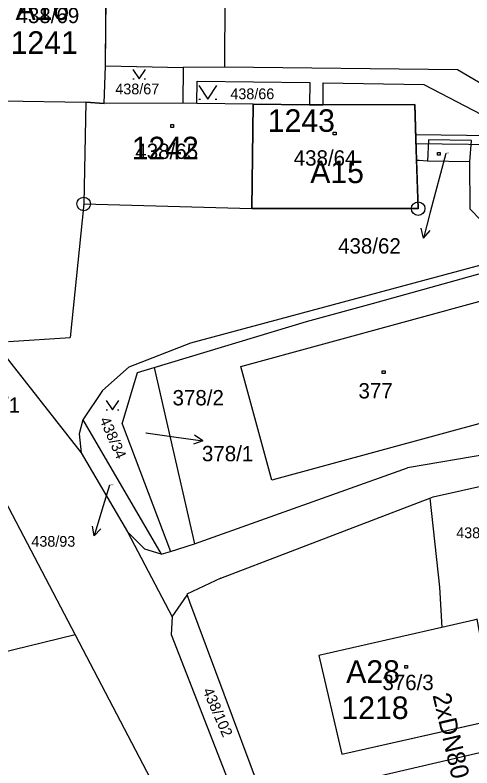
# Model space of a CAD drawing. Extents: x -468021 to -466942, y -1130484 to -1128584.
# Drawn here: x -467823.5 to -467772.9, y -1129179.5 to -1129096.1 of the extents above; entities that cross this region are included whole.
import ezdxf

# ---------------------------------------------------------------- set-up
doc = ezdxf.new("R2010")
doc.units = 0
for name, color, linetype in [('21-Označení-odběrného-místa', 7, 'Continuous'), ('22-Odběrná místa-šrafy', 7, 'Continuous'), ('25-Popisná-čísla', 7, 'Continuous'), ('DKM', 7, 'Continuous'), ('UT_SKUTEČNOST_staré', 7, 'Continuous')]:
    doc.layers.add(name, color=color, linetype=linetype)

msp = doc.modelspace()

# ---------------------------------------------------------------- linework, layer by layer
at = {"layer": '22-Odběrná místa-šrafy'}
for p, q in [((-467797.25, -1129117.5), (-467797.099, -1129105.95)), ((-467797.099, -1129105.95), (-467797.25, -1129117.5))]:
    msp.add_line(p, q, dxfattribs=at)
for points in [[(-467813.349, -1129086.96), (-467822.75, -1129086.79), (-467824.64, -1129086.81), (-467824.81, -1129097.46), (-467824.849, -1129099.05), (-467824.909, -1129105.58), (-467815.65, -1129105.72), (-467813.599, -1129105.9), (-467813.45, -1129101.72), (-467813.349, -1129086.96)], [(-467797.099, -1129105.95), (-467803.349, -1129105.87), (-467804.89, -1129105.86), (-467813.599, -1129105.9), (-467815.65, -1129105.72), (-467815.88, -1129117.01), (-467797.25, -1129117.5)], [(-467797.25, -1129117.5), (-467778.82, -1129117.53), (-467779.078, -1129109.871), (-467779.075, -1129109.871), (-467779.2, -1129105.99), (-467790.849, -1129106.036), (-467790.849, -1129106.03), (-467797.099, -1129105.95)], [(-467771.74, -1129166.04), (-467772.26, -1129163.02), (-467772.65, -1129163.11), (-467776.21, -1129163.92), (-467789.84, -1129167.03), (-467787.26, -1129177.98), (-467769.92, -1129174.06), (-467771.74, -1129166.04)]]:
    msp.add_lwpolyline(points, dxfattribs=at)
at = {"layer": 'DKM'}
for p, q in [((-467800.2, -1129084.5), (-467800.27, -1129101.86)), ((-467813.45, -1129101.72), (-467813.35, -1129086.96)), ((-467813.6, -1129105.9), (-467813.45, -1129101.72)), ((-467813.45, -1129101.72), (-467804.86, -1129101.89)), ((-467804.86, -1129101.89), (-467804.89, -1129105.86)), ((-467800.27, -1129101.86), (-467804.86, -1129101.89)), ((-467774.44, -1129102.14), (-467800.27, -1129101.86)), ((-467810.44, -1129102.12), (-467809.74, -1129103.17)), ((-467809.74, -1129103.17), (-467809.04, -1129102.12)), ((-467752.56, -1129115.2), (-467774.44, -1129102.14)), ((-467810.44, -1129103.17), (-467810.3, -1129103.17)), ((-467809.18, -1129103.17), (-467809.04, -1129103.17)), ((-467803.35, -1129105.87), (-467803.29, -1129103.42)), ((-467803.29, -1129103.42), (-467790.83, -1129103.56)), ((-467790.83, -1129103.56), (-467790.85, -1129106.03)), ((-467789.35, -1129106.03), (-467789.33, -1129103.6)), ((-467789.33, -1129103.6), (-467778.18, -1129103.79)), ((-467803.13, -1129103.91), (-467802.13, -1129105.41)), ((-467802.13, -1129105.41), (-467801.13, -1129103.91)), ((-467778.18, -1129103.79), (-467753.71, -1129116.57)), ((-467803.13, -1129105.41), (-467802.93, -1129105.41)), ((-467801.33, -1129105.41), (-467801.13, -1129105.41)), ((-467824.91, -1129105.58), (-467815.65, -1129105.72)), ((-467815.65, -1129105.72), (-467815.88, -1129117.01)), ((-467815.65, -1129105.72), (-467813.6, -1129105.9)), ((-467804.89, -1129105.86), (-467813.6, -1129105.9)), ((-467803.35, -1129105.87), (-467804.89, -1129105.86)), ((-467797.1, -1129105.95), (-467803.35, -1129105.87)), ((-467797.25, -1129117.5), (-467797.1, -1129105.95)), ((-467797.1, -1129105.95), (-467790.85, -1129106.03)), ((-467790.85, -1129106.03), (-467789.35, -1129106.03)), ((-467789.35, -1129106.03), (-467779.2, -1129105.99)), ((-467779.2, -1129105.99), (-467779, -1129112.19)), ((-467806.24, -1129108.23), (-467805.94, -1129108.23)), ((-467806.24, -1129108.53), (-467806.24, -1129108.23)), ((-467805.94, -1129108.53), (-467806.24, -1129108.53)), ((-467805.94, -1129108.23), (-467805.94, -1129108.53)), ((-467788.22, -1129109.07), (-467787.92, -1129109.07)), ((-467788.22, -1129109.37), (-467788.22, -1129109.07)), ((-467787.92, -1129109.37), (-467788.22, -1129109.37)), ((-467787.92, -1129109.07), (-467787.92, -1129109.37)), ((-467777.68, -1129109.9), (-467777.77, -1129112.26)), ((-467772.9, -1129110), (-467777.68, -1129109.9)), ((-467773.1, -1129112.36), (-467772.9, -1129110)), ((-467775.74, -1129111.42), (-467777.47, -1129117.91)), ((-467776.69, -1129111.32), (-467776.39, -1129111.32)), ((-467776.69, -1129111.62), (-467776.69, -1129111.32)), ((-467776.39, -1129111.62), (-467776.69, -1129111.62)), ((-467776.39, -1129111.32), (-467776.39, -1129111.62)), ((-467778.71, -1129112.21), (-467779, -1129112.19)), ((-467779, -1129112.19), (-467778.82, -1129117.53)), ((-467777.77, -1129112.26), (-467778.71, -1129112.21)), ((-467773.1, -1129112.36), (-467777.77, -1129112.26)), ((-467773.04, -1129117.59), (-467773.1, -1129112.36)), ((-467815.88, -1129117.01), (-467817.38, -1129131.8)), ((-467815.88, -1129117.01), (-467797.25, -1129117.5)), ((-467778.82, -1129117.53), (-467797.25, -1129117.5)), ((-467777.47, -1129117.91), (-467778.241, -1129120.809)), ((-467771.85, -1129118.85), (-467773.04, -1129117.59)), ((-467778.241, -1129120.809), (-467778.467, -1129119.714)), ((-467778.241, -1129120.809), (-467777.501, -1129119.971)), ((-467804.02, -1129132.41), (-467769.36, -1129123.1)), ((-467783.88, -1129128.05), (-467771.78, -1129124.69)), ((-467798.48, -1129135.03), (-467769.26, -1129127.03)), ((-467791.18, -1129130.02), (-467783.88, -1129128.05)), ((-467808.08, -1129135.14), (-467791.18, -1129130.02)), ((-467826.48, -1129131.46), (-467816.16, -1129144.59)), ((-467824.2, -1129132.24), (-467817.38, -1129131.8)), ((-467810.86, -1129135.06), (-467804.02, -1129132.41)), ((-467810.86, -1129135.06), (-467813.8, -1129137.68)), ((-467809.92, -1129135.7), (-467808.08, -1129135.14)), ((-467808.08, -1129135.14), (-467808, -1129135.48)), ((-467795.02, -1129147.62), (-467798.48, -1129135.03)), ((-467811.61, -1129141.39), (-467809.92, -1129135.7)), ((-467808, -1129135.48), (-467803.61, -1129154.65)), ((-467782.79, -1129135.5), (-467782.49, -1129135.5)), ((-467782.79, -1129135.8), (-467782.79, -1129135.5)), ((-467782.49, -1129135.8), (-467782.79, -1129135.8)), ((-467782.49, -1129135.5), (-467782.49, -1129135.8)), ((-467813.8, -1129137.68), (-467815.99, -1129140.93)), ((-467813.39, -1129138.78), (-467812.69, -1129139.83)), ((-467812.69, -1129139.83), (-467811.99, -1129138.78)), ((-467830.4, -1129138.87), (-467816.84, -1129164.74)), ((-467813.39, -1129139.83), (-467813.25, -1129139.83)), ((-467812.13, -1129139.83), (-467811.99, -1129139.83)), ((-467765.81, -1129139.65), (-467795.02, -1129147.62)), ((-467815.99, -1129140.93), (-467816.37, -1129142.5)), ((-467815.99, -1129140.93), (-467807.31, -1129155.83)), ((-467811.61, -1129141.39), (-467806.26, -1129155.5)), ((-467816.37, -1129142.5), (-467816.16, -1129144.59)), ((-467809, -1129142.37), (-467805.64, -1129142.84)), ((-467805.64, -1129142.84), (-467802.668, -1129143.253)), ((-467802.668, -1129143.253), (-467803.59, -1129142.62)), ((-467802.668, -1129143.253), (-467803.727, -1129143.61)), ((-467816.16, -1129144.59), (-467811.02, -1129153.33)), ((-467767.12, -1129144.03), (-467780, -1129146.25)), ((-467803.61, -1129154.65), (-467780, -1129146.25)), ((-467777.16, -1129149.46), (-467765.43, -1129146.84)), ((-467813.02, -1129148.17), (-467813.86, -1129150.93)), ((-467800.7, -1129158.47), (-467777.53, -1129149.6)), ((-467777.53, -1129149.6), (-467777.16, -1129149.46)), ((-467777.53, -1129149.6), (-467776.46, -1129159.48)), ((-467813.86, -1129150.93), (-467814.736, -1129153.799)), ((-467814.736, -1129153.799), (-467814.922, -1129152.696)), ((-467814.736, -1129153.799), (-467813.966, -1129152.988)), ((-467809.11, -1129155.27), (-467811.02, -1129153.33)), ((-467811.02, -1129153.33), (-467806.08, -1129162.74)), ((-467806.26, -1129155.5), (-467803.61, -1129154.65)), ((-467807.31, -1129155.83), (-467809.11, -1129155.27)), ((-467807.31, -1129155.83), (-467806.26, -1129155.5)), ((-467800.7, -1129158.47), (-467804.46, -1129160.26)), ((-467776.46, -1129159.48), (-467776.21, -1129163.92)), ((-467806.08, -1129162.74), (-467804.42, -1129160.36)), ((-467804.46, -1129160.26), (-467804.42, -1129160.36)), ((-467804.42, -1129160.36), (-467804.14, -1129161.1)), ((-467804.14, -1129161.1), (-467795.85, -1129183.3)), ((-467806.08, -1129162.74), (-467806.18, -1129164.7)), ((-467772.65, -1129163.11), (-467776.21, -1129163.92)), ((-467776.21, -1129163.92), (-467789.84, -1129167.03)), ((-467816.84, -1129164.74), (-467831.43, -1129168.31)), ((-467816.84, -1129164.74), (-467807.47, -1129182.62)), ((-467806.18, -1129164.7), (-467788.97, -1129208.95)), ((-467789.84, -1129167.03), (-467787.26, -1129177.98)), ((-467780.28, -1129168.14), (-467779.98, -1129168.14)), ((-467780.28, -1129168.44), (-467780.28, -1129168.14)), ((-467779.98, -1129168.44), (-467780.28, -1129168.44)), ((-467779.98, -1129168.14), (-467779.98, -1129168.44)), ((-467787.26, -1129177.98), (-467769.92, -1129174.06)), ((-467795.85, -1129183.3), (-467761.42, -1129175.35))]:
    msp.add_line(p, q, dxfattribs=at)
for centre, radius in [((-467815.88, -1129117.01), 0.75), ((-467815.88, -1129117.01), 0.01), ((-467778.82, -1129117.53), 0.75), ((-467778.82, -1129117.53), 0.01)]:
    msp.add_circle(centre, radius, dxfattribs=at)
at = {"layer": 'UT_SKUTEČNOST_staré'}
for points in [[(-467779.092, -1129109.326), (-467756.626, -1129109.626), (-467756.603, -1129108.669), (-467723.66, -1129109.585), (-467724.055, -1129125.792), (-467692.323, -1129125.748)], [(-467693.365, -1129126.75), (-467725.08, -1129126.793), (-467724.684, -1129110.557), (-467755.628, -1129109.697), (-467755.65, -1129110.639), (-467779.059, -1129110.346)]]:
    msp.add_lwpolyline(points, dxfattribs=at)

# ---------------------------------------------------------------- texts
at = {"layer": '21-Označení-odběrného-místa'}
for s, p in [('A16', (-467823.433, -1129096.626)), ('A15', (-467790.775, -1129114.706)), ('A28', (-467786.791, -1129170.068))]:
    msp.add_text(s, height=2.5, dxfattribs=at).set_placement(p)
at = {"layer": '25-Popisná-čísla'}
for s, p in [('1241', (-467823.984, -1129100.386)), ('1243', (-467795.48, -1129109.027)), ('1242', (-467810.567, -1129112.07)), ('1218', (-467787.314, -1129174.077))]:
    msp.add_text(s, height=2.5, dxfattribs=at).set_placement(p)
at = {"layer": 'DKM'}
for s, height, p in [('438/69', 1.7, (-467823.33, -1129096.98)), ('438/67', 1.19, (-467812.38, -1129104.87)), ('438/66', 1.19, (-467799.63, -1129105.41)), ('438/65', 1.7, (-467810.16, -1129112.03)), ('438/64', 1.7, (-467792.61, -1129112.77)), ('438/62', 0.1, (-467775.74, -1129111.42)), ('438/62', 1.7, (-467787.691, -1129122.51)), ('377', 1.7, (-467785.43, -1129138.56)), ('378/2', 1.7, (-467806.036, -1129139.33)), ('476/1', 1.7, (-467828.626, -1129140.15)), ('378/1', 0.1, (-467809, -1129142.37)), ('378/1', 1.7, (-467802.78, -1129145.52)), ('438/93', 0.1, (-467813.02, -1129148.17)), ('438/32', 1.19, (-467774.6, -1129154.04)), ('438/93', 1.19, (-467821.684, -1129154.99)), ('376/3', 1.7, (-467782.78, -1129170.87))]:
    msp.add_text(s, height=height, dxfattribs=at).set_placement(p)
for s, rotation, p in [('438/34', 293.61141, (-467814.15, -1129140.92)), ('438/102', 293.55228, (-467802.72, -1129170.92))]:
    msp.add_text(s, height=1.19, rotation=rotation, dxfattribs=at).set_placement(p)
at = {"layer": 'UT_SKUTEČNOST_staré'}
msp.add_text('2xDN80', height=2, rotation=283.07996, dxfattribs=at).set_placement((-467777.231, -1129171.433))

doc.saveas('drawing.dxf')
